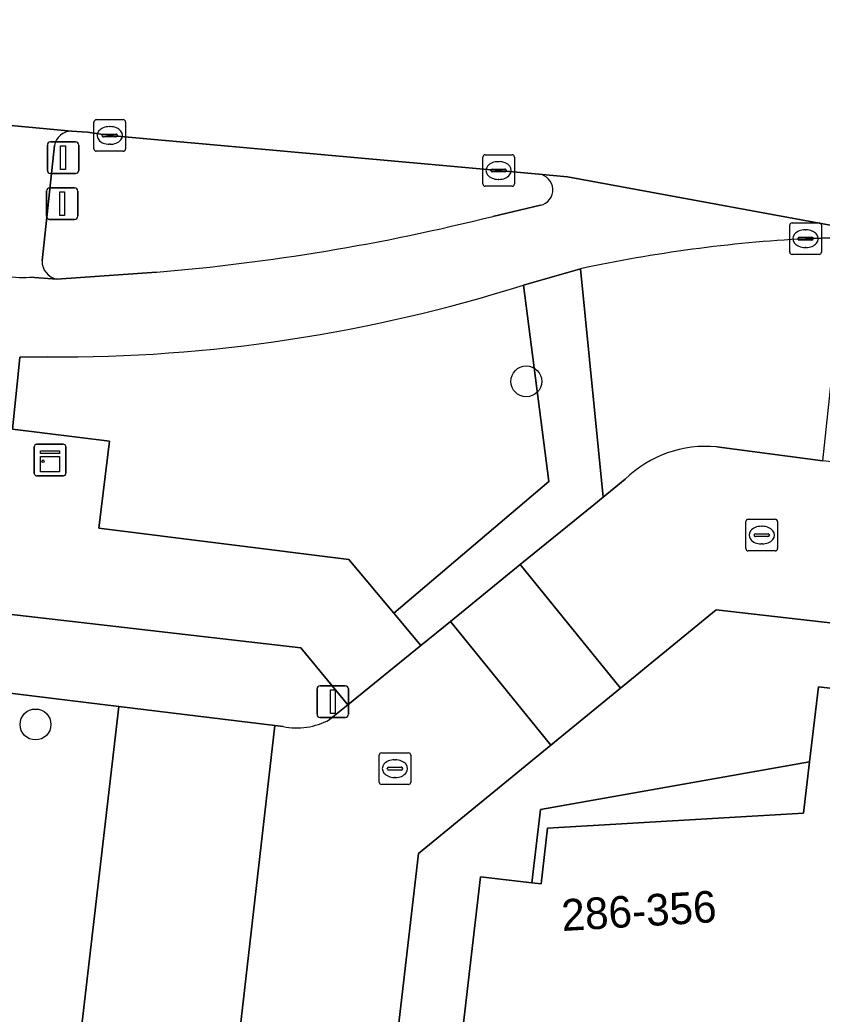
# Model space of a CAD drawing. Extents: x 161241 to 161758, y 384138 to 384885.
# Drawn here: x 161314.29 to 161339.66, y 384634.04 to 384665.48 of the extents above; entities that cross this region are included whole.
import ezdxf

# ---------------------------------------------------------------- set-up
doc = ezdxf.new("R2010")
doc.units = 0
for name, color, linetype in [('IMGEO_Berm_groen', 7, 'Continuous'), ('IMGEO_Boom', 7, 'Continuous'), ('IMGEO_Fietspad_gesloten', 7, 'Continuous'), ('IMGEO_Groenvoorziening', 7, 'Continuous'), ('IMGEO_Kast', 7, 'Continuous'), ('IMGEO_Kolk', 7, 'Continuous'), ('IMGEO_Lichtmast', 7, 'Continuous'), ('IMGEO_Pand', 7, 'Continuous'), ('IMGEO_Pand_nummerreeks', 7, 'Continuous'), ('IMGEO_Parkeervlak_open', 7, 'Continuous'), ('IMGEO_Rijbaan_lokaal_gesloten', 7, 'Continuous'), ('IMGEO_Rijbaan_lokaal_open', 7, 'Continuous'), ('IMGEO_Verkeerseiland_groen', 7, 'Continuous'), ('IMGEO_Verkeersregelinstallatiepaal', 7, 'Continuous'), ('IMGEO_Voetpad_open', 7, 'Continuous')]:
    doc.layers.add(name, color=color, linetype=linetype)

msp = doc.modelspace()

# ---------------------------------------------------------------- linework, layer by layer
at = {"layer": 'IMGEO_Berm_groen'}
msp.add_lwpolyline([(161317.42, 384643.764), (161313.102, 384644.288), (161311.853, 384633.403), (161306.662, 384590.383), (161306.617, 384590.006), (161305.615, 384582.107), (161305.801, 384581.86), (161306.154, 384581.41), (161310.101, 384581.143), (161313.138, 384607.039)], close=True, dxfattribs=at)
at = {"layer": 'IMGEO_Boom'}
for centre in [(161330.304, 384654.048), (161314.782, 384643.197)]:
    msp.add_circle(centre, 0.489, dxfattribs=at)
at = {"layer": 'IMGEO_Fietspad_gesloten'}
for points in [[(161339.137, 384658.561), (161340.422, 384658.612), (161342.034, 384658.595), (161331.604, 384660.522), (161330.706, 384660.606)], [(161330.753, 384659.617), (161329.243, 384659.266)], [(161318.614, 384657.503), (161315.455, 384657.281), (161314.602, 384657.343)], [(161330.216, 384657.094), (161332.017, 384657.612)], [(161314.284, 384654.811), (161315.176, 384654.821)]]:
    msp.add_lwpolyline(points, dxfattribs=at)
for centre, radius, start, end in [((161330.64, 384660.107), 0.503, 283.006, 82.4356), ((161314.363, 384659.454), 2.124, 178.7758, 276.4695), ((161313.104, 384723.647), 66.373, 274.76227, 284.07321), ((161341.683, 384612.276), 46.355, 93.1484, 102.0356), ((161315.497, 384703.594), 48.774, 269.6232, 287.5649)]:
    msp.add_arc(centre, radius, start, end, dxfattribs=at)
at = {"layer": 'IMGEO_Groenvoorziening'}
for points in [[(161348.386, 384658.172), (161342.034, 384658.595), (161340.422, 384658.612), (161339.137, 384658.561)], [(161332.017, 384657.612), (161332.734, 384650.386), (161333.432, 384650.953)], [(161315.176, 384654.821), (161314.284, 384654.811), (161314.236, 384654.277), (161314.05, 384652.538), (161317.124, 384652.159), (161316.787, 384649.401), (161324.696, 384648.419), (161326.118, 384646.715), (161331.016, 384650.881), (161330.216, 384657.094)], [(161336.327, 384651.975), (161339.683, 384651.538), (161339.996, 384654.506), (161344.076, 384654.055), (161343.965, 384653.098), (161347.266, 384652.698), (161357.636, 384651.397), (161357.522, 384649.433), (161369.332, 384648.189), (161369.629, 384650.1), (161387.303, 384648.045), (161387.138, 384646.243), (161392.599, 384645.601)], [(161323.176, 384645.616), (161313.384, 384646.747), (161313.102, 384644.288), (161317.42, 384643.764), (161322.35, 384643.166), (161322.611, 384643.134)], [(161324.082, 384643.35), (161324.661, 384643.818), (161323.176, 384645.616)]]:
    msp.add_lwpolyline(points, dxfattribs=at)
for centre, radius, start, end in [((161341.683, 384612.276), 46.355, 93.1484, 102.0356), ((161315.497, 384703.594), 48.774, 269.6232, 287.5649), ((161335.978, 384648.352), 3.64, 84.4997, 134.3887), ((161323.053, 384645.241), 2.152, 258.1497, 298.5574)]:
    msp.add_arc(centre, radius, start, end, dxfattribs=at)
at = {"layer": 'IMGEO_Kast'}
for p, q in [((161314.743, 384651.135), (161314.743, 384651.976)), ((161314.743, 384651.976), (161314.743, 384651.135)), ((161314.818, 384652.06), (161315.659, 384652.06)), ((161315.659, 384652.06), (161314.818, 384652.06)), ((161315.743, 384651.985), (161315.743, 384651.144)), ((161315.743, 384651.144), (161315.743, 384651.985)), ((161315.668, 384651.06), (161314.827, 384651.06)), ((161314.827, 384651.06), (161315.668, 384651.06))]:
    msp.add_line(p, q, dxfattribs=at)
for points in [[(161314.938, 384651.85), (161315.538, 384651.85), (161315.538, 384651.765), (161314.938, 384651.765), (161314.938, 384651.85)], [(161314.938, 384651.675), (161315.538, 384651.675), (161315.538, 384651.186), (161314.938, 384651.186), (161314.938, 384651.675)]]:
    msp.add_lwpolyline(points, dxfattribs=at)
msp.add_circle((161315.022, 384651.524), 0.0377, dxfattribs=at)
for centre, start, end in [((161314.821, 384651.982), 92.4484, 184.2845), ((161314.821, 384651.982), 92.4484, 184.2845), ((161315.665, 384651.982), 2.4484, 94.2845), ((161315.665, 384651.982), 2.4484, 94.2845), ((161315.665, 384651.138), 272.4484, 4.2845), ((161315.665, 384651.138), 272.4484, 4.2845), ((161314.821, 384651.138), 182.4484, 274.2845), ((161314.821, 384651.138), 182.4484, 274.2845)]:
    msp.add_arc(centre, 0.0779, start, end, dxfattribs=at)
at = {"layer": 'IMGEO_Kolk'}
for p, q in [((161316.631, 384661.399), (161316.631, 384662.251)), ((161316.706, 384662.325), (161317.558, 384662.325)), ((161317.632, 384662.251), (161317.632, 384661.399)), ((161316.89, 384661.819), (161316.89, 384661.831)), ((161316.933, 384661.868), (161317.331, 384661.868)), ((161317.119, 384662.105), (161317.144, 384662.105)), ((161317.374, 384661.831), (161317.374, 384661.819)), ((161317.328, 384661.782), (161316.93, 384661.782)), ((161317.142, 384661.545), (161317.117, 384661.545)), ((161317.558, 384661.325), (161316.706, 384661.325)), ((161329.004, 384661.217), (161329.856, 384661.217)), ((161328.929, 384660.291), (161328.929, 384661.143)), ((161329.417, 384660.997), (161329.442, 384660.997)), ((161329.93, 384661.143), (161329.93, 384660.291)), ((161329.188, 384660.711), (161329.188, 384660.723)), ((161329.626, 384660.674), (161329.228, 384660.674)), ((161329.231, 384660.76), (161329.629, 384660.76)), ((161329.672, 384660.723), (161329.672, 384660.711)), ((161329.44, 384660.437), (161329.415, 384660.437)), ((161329.856, 384660.217), (161329.004, 384660.217)), ((161338.711, 384659.061), (161339.563, 384659.061)), ((161338.636, 384658.135), (161338.636, 384658.987)), ((161339.124, 384658.841), (161339.149, 384658.841)), ((161339.637, 384658.987), (161339.637, 384658.135)), ((161338.895, 384658.555), (161338.895, 384658.567)), ((161339.333, 384658.518), (161338.935, 384658.518)), ((161338.938, 384658.604), (161339.336, 384658.604)), ((161339.379, 384658.567), (161339.379, 384658.555)), ((161339.563, 384658.061), (161338.711, 384658.061)), ((161339.147, 384658.281), (161339.122, 384658.281)), ((161337.25, 384648.76), (161337.25, 384649.612)), ((161337.325, 384649.686), (161338.177, 384649.686)), ((161338.251, 384649.612), (161338.251, 384648.76)), ((161337.738, 384649.466), (161337.763, 384649.466)), ((161337.509, 384649.18), (161337.509, 384649.192)), ((161337.947, 384649.143), (161337.549, 384649.143)), ((161337.552, 384649.229), (161337.95, 384649.229)), ((161337.993, 384649.192), (161337.993, 384649.18)), ((161338.177, 384648.686), (161337.325, 384648.686)), ((161337.761, 384648.906), (161337.736, 384648.906)), ((161325.65, 384641.374), (161325.65, 384642.226)), ((161325.725, 384642.3), (161326.577, 384642.3)), ((161326.138, 384642.08), (161326.163, 384642.08)), ((161326.651, 384642.226), (161326.651, 384641.374)), ((161325.909, 384641.794), (161325.909, 384641.806)), ((161326.347, 384641.757), (161325.949, 384641.757)), ((161325.952, 384641.843), (161326.35, 384641.843)), ((161326.393, 384641.806), (161326.393, 384641.794)), ((161326.161, 384641.52), (161326.136, 384641.52)), ((161326.577, 384641.3), (161325.725, 384641.3))]:
    msp.add_line(p, q, dxfattribs=at)
for points in [[(161316.631, 384661.399), (161316.631, 384662.251)], [(161316.706, 384662.325), (161317.558, 384662.325)], [(161317.632, 384662.251), (161317.632, 384661.399)], [(161317.558, 384661.325), (161316.706, 384661.325)], [(161329.004, 384661.217), (161329.856, 384661.217)], [(161328.929, 384660.291), (161328.929, 384661.143)], [(161329.93, 384661.143), (161329.93, 384660.291)], [(161329.856, 384660.217), (161329.004, 384660.217)], [(161338.711, 384659.061), (161339.563, 384659.061)], [(161338.636, 384658.135), (161338.636, 384658.987)], [(161339.637, 384658.987), (161339.637, 384658.135)], [(161339.563, 384658.061), (161338.711, 384658.061)], [(161337.25, 384648.76), (161337.25, 384649.612)], [(161337.325, 384649.686), (161338.177, 384649.686)], [(161338.251, 384649.612), (161338.251, 384648.76)], [(161338.177, 384648.686), (161337.325, 384648.686)], [(161325.65, 384641.374), (161325.65, 384642.226)], [(161325.725, 384642.3), (161326.577, 384642.3)], [(161326.651, 384642.226), (161326.651, 384641.374)], [(161326.577, 384641.3), (161325.725, 384641.3)]]:
    msp.add_lwpolyline(points, dxfattribs=at)
for centre, radius, start, end in [((161316.708, 384662.249), 0.0765, 91.552, 178.448), ((161316.708, 384662.249), 0.0765, 91.552, 178.448), ((161317.556, 384662.249), 0.0765, 1.552, 88.448), ((161317.556, 384662.249), 0.0765, 1.552, 88.448), ((161316.93, 384661.828), 0.0403, 85.8775, 175.7526), ((161317.335, 384661.83), 0.0386, 1.7309, 96.639), ((161316.927, 384661.818), 0.0366, 178.938, 274.7102), ((161317.331, 384661.825), 0.043, 264.8664, 352.4533), ((161316.708, 384661.401), 0.0765, 181.552, 268.448), ((161316.708, 384661.401), 0.0765, 181.552, 268.448), ((161317.556, 384661.401), 0.0765, 271.552, 358.448), ((161317.556, 384661.401), 0.0765, 271.552, 358.448), ((161329.006, 384661.141), 0.0765, 91.552, 178.448), ((161329.006, 384661.141), 0.0765, 91.552, 178.448), ((161329.854, 384661.141), 0.0765, 1.552, 88.448), ((161329.854, 384661.141), 0.0765, 1.552, 88.448), ((161329.228, 384660.72), 0.0403, 85.8775, 175.7526), ((161329.225, 384660.71), 0.0366, 178.938, 274.7102), ((161329.629, 384660.717), 0.043, 264.8664, 352.4533), ((161329.633, 384660.722), 0.0386, 1.7309, 96.639), ((161329.006, 384660.293), 0.0765, 181.552, 268.448), ((161329.006, 384660.293), 0.0765, 181.552, 268.448), ((161329.854, 384660.293), 0.0765, 271.552, 358.448), ((161329.854, 384660.293), 0.0765, 271.552, 358.448), ((161338.713, 384658.985), 0.0765, 91.552, 178.448), ((161338.713, 384658.985), 0.0765, 91.552, 178.448), ((161339.561, 384658.985), 0.0765, 1.552, 88.448), ((161339.561, 384658.985), 0.0765, 1.552, 88.448), ((161338.935, 384658.564), 0.0403, 85.8775, 175.7526), ((161338.932, 384658.554), 0.0366, 178.938, 274.7102), ((161339.336, 384658.561), 0.043, 264.8664, 352.4533), ((161339.34, 384658.566), 0.0386, 1.7309, 96.639), ((161338.713, 384658.137), 0.0765, 181.552, 268.448), ((161338.713, 384658.137), 0.0765, 181.552, 268.448), ((161339.561, 384658.137), 0.0765, 271.552, 358.448), ((161339.561, 384658.137), 0.0765, 271.552, 358.448), ((161337.327, 384649.61), 0.0765, 91.552, 178.448), ((161337.327, 384649.61), 0.0765, 91.552, 178.448), ((161338.175, 384649.61), 0.0765, 1.552, 88.448), ((161338.175, 384649.61), 0.0765, 1.552, 88.448), ((161337.549, 384649.189), 0.0403, 85.8775, 175.7526), ((161337.546, 384649.179), 0.0366, 178.938, 274.7102), ((161337.95, 384649.186), 0.043, 264.8664, 352.4533), ((161337.954, 384649.191), 0.0386, 1.7309, 96.639), ((161337.327, 384648.762), 0.0765, 181.552, 268.448), ((161337.327, 384648.762), 0.0765, 181.552, 268.448), ((161338.175, 384648.762), 0.0765, 271.552, 358.448), ((161338.175, 384648.762), 0.0765, 271.552, 358.448), ((161325.727, 384642.224), 0.0765, 91.552, 178.448), ((161325.727, 384642.224), 0.0765, 91.552, 178.448), ((161326.575, 384642.224), 0.0765, 1.552, 88.448), ((161326.575, 384642.224), 0.0765, 1.552, 88.448), ((161325.949, 384641.803), 0.0403, 85.8775, 175.7526), ((161325.946, 384641.793), 0.0366, 178.938, 274.7102), ((161326.35, 384641.8), 0.043, 264.8664, 352.4533), ((161326.354, 384641.805), 0.0386, 1.7309, 96.639), ((161325.727, 384641.376), 0.0765, 181.552, 268.448), ((161325.727, 384641.376), 0.0765, 181.552, 268.448), ((161326.575, 384641.376), 0.0765, 271.552, 358.448), ((161326.575, 384641.376), 0.0765, 271.552, 358.448)]:
    msp.add_arc(centre, radius, start, end, dxfattribs=at)
for centre, major_axis, ratio, start_param, end_param in [((161317.118, 384661.825), (-0.387, 0.002), 0.722429, 4.712389, 7.853982), ((161317.143, 384661.825), (-0.39, 0.002), 0.717154, 1.570796, 4.712389), ((161329.416, 384660.717), (-0.387, 0.002), 0.722429, 4.712389, 7.853982), ((161329.441, 384660.717), (-0.39, 0.002), 0.717154, 1.570796, 4.712389), ((161339.123, 384658.561), (-0.387, 0.002), 0.722429, 4.712389, 7.853982), ((161339.148, 384658.561), (-0.39, 0.002), 0.717154, 1.570796, 4.712389), ((161337.737, 384649.186), (-0.387, 0.002), 0.722429, 4.712389, 7.853982), ((161337.762, 384649.186), (-0.39, 0.002), 0.717154, 1.570796, 4.712389), ((161326.137, 384641.8), (-0.387, 0.002), 0.722429, 4.712389, 7.853982), ((161326.162, 384641.8), (-0.39, 0.002), 0.717154, 1.570796, 4.712389)]:
    msp.add_ellipse(centre, major_axis=major_axis, ratio=ratio, start_param=start_param, end_param=end_param, dxfattribs=at)
at = {"layer": 'IMGEO_Lichtmast'}
for p, q in [((161315.128, 384659.268), (161315.128, 384660.068)), ((161315.128, 384660.068), (161315.128, 384659.268)), ((161315.228, 384660.168), (161316.018, 384660.168)), ((161316.018, 384660.168), (161315.228, 384660.168)), ((161316.118, 384660.068), (161316.118, 384659.268)), ((161316.118, 384659.268), (161316.118, 384660.068)), ((161316.018, 384659.168), (161315.228, 384659.168)), ((161315.228, 384659.168), (161316.018, 384659.168)), ((161323.687, 384643.521), (161323.687, 384644.321)), ((161323.687, 384644.321), (161323.687, 384643.521)), ((161323.787, 384644.421), (161324.577, 384644.421)), ((161324.577, 384644.421), (161323.787, 384644.421)), ((161324.677, 384644.321), (161324.677, 384643.521)), ((161324.677, 384643.521), (161324.677, 384644.321)), ((161324.577, 384643.421), (161323.787, 384643.421)), ((161323.787, 384643.421), (161324.577, 384643.421))]:
    msp.add_line(p, q, dxfattribs=at)
for points in [[(161315.548, 384660.043), (161315.698, 384660.043), (161315.698, 384659.293), (161315.548, 384659.293), (161315.548, 384660.043)], [(161324.107, 384644.296), (161324.257, 384644.296), (161324.257, 384643.546), (161324.107, 384643.546), (161324.107, 384644.296)]]:
    msp.add_lwpolyline(points, dxfattribs=at)
for centre, start, end in [((161315.228, 384660.068), 90, 180), ((161315.228, 384660.068), 90, 180), ((161316.018, 384660.068), 0, 90), ((161316.018, 384660.068), 360, 90), ((161315.228, 384659.268), 180, 270), ((161315.228, 384659.268), 180, 270), ((161316.018, 384659.268), 270, 0), ((161316.018, 384659.268), 270, 0), ((161323.787, 384644.321), 90, 180), ((161323.787, 384644.321), 90, 180), ((161324.577, 384644.321), 0, 90), ((161324.577, 384644.321), 360, 90), ((161323.787, 384643.521), 180, 270), ((161323.787, 384643.521), 180, 270), ((161324.577, 384643.521), 270, 0), ((161324.577, 384643.521), 270, 0)]:
    msp.add_arc(centre, 0.1, start, end, dxfattribs=at)
at = {"layer": 'IMGEO_Pand'}
msp.add_lwpolyline([(161337.879, 384631.605), (161338.47, 384631.536), (161341.28, 384633.76), (161341.346, 384634.326), (161384.492, 384629.298), (161385.31, 384636.318), (161385.625, 384639.018), (161339.541, 384644.388), (161339.265, 384642.015), (161339.076, 384640.396), (161330.977, 384639.922), (161330.77, 384638.153), (161330.482, 384638.186), (161328.853, 384638.376), (161320.416, 384565.812), (161317.825, 384566.114), (161317.518, 384563.483), (161320.568, 384563.129), (161329.206, 384562.128), (161329.778, 384567.03), (161330.356, 384566.963)], close=True, dxfattribs=at)
at = {"layer": 'IMGEO_Parkeervlak_open'}
msp.add_lwpolyline([(161314.949, 384579.775), (161317.018, 384597.356), (161318.274, 384607.977), (161319.519, 384618.4), (161322.35, 384643.166), (161317.42, 384643.764), (161313.138, 384607.039), (161310.101, 384581.143), (161314.056, 384580.875)], dxfattribs=at)
at = {"layer": 'IMGEO_Rijbaan_lokaal_gesloten'}
msp.add_lwpolyline([(161323.48, 384667.563), (161318.312, 384668.164), (161316.684, 384668.354), (161316.605, 384668.365), (161313.457, 384668.737), (161313.067, 384668.785), (161312.456, 384662.258), (161313.093, 384662.221), (161315.925, 384661.958), (161316.424, 384661.932), (161317.132, 384661.825), (161329.43, 384660.717), (161330.706, 384660.606), (161331.604, 384660.522), (161342.034, 384658.595), (161348.386, 384658.172), (161389.854, 384653.313), (161390.409, 384653.248)], dxfattribs=at)
at = {"layer": 'IMGEO_Rijbaan_lokaal_open'}
for points in [[(161369.332, 384648.189), (161357.522, 384649.433), (161344.062, 384651.054), (161339.683, 384651.538), (161336.327, 384651.975)], [(161333.432, 384650.953), (161332.734, 384650.386), (161332.439, 384650.147), (161330.11, 384648.258), (161333.288, 384644.347), (161336.314, 384646.823), (161366.853, 384643.333), (161388.946, 384640.893), (161392.052, 384640.525), (161392.602, 384640.347)], [(161324.303, 384616.759), (161326.899, 384639.121), (161331.082, 384642.543), (161327.905, 384646.452), (161326.973, 384645.69), (161324.661, 384643.818), (161324.082, 384643.35)], [(161322.611, 384643.134), (161322.35, 384643.166), (161319.519, 384618.4), (161318.274, 384607.977), (161317.018, 384597.356), (161314.949, 384579.775), (161314.857, 384578.648)]]:
    msp.add_lwpolyline(points, dxfattribs=at)
msp.add_lwpolyline([(161330.11, 384648.258), (161327.905, 384646.452), (161331.082, 384642.543), (161333.288, 384644.347)], close=True, dxfattribs=at)
for centre, radius, start, end in [((161335.978, 384648.352), 3.64, 84.4997, 134.3887), ((161323.053, 384645.241), 2.152, 258.1497, 298.5574)]:
    msp.add_arc(centre, radius, start, end, dxfattribs=at)
at = {"layer": 'IMGEO_Verkeerseiland_groen'}
for points in [[(161330.706, 384660.606), (161329.43, 384660.717), (161317.132, 384661.825), (161316.424, 384661.932), (161315.925, 384661.958)], [(161315.38, 384661.504), (161314.989, 384657.864)], [(161329.243, 384659.266), (161330.753, 384659.617)], [(161315.455, 384657.281), (161318.614, 384657.503)]]:
    msp.add_lwpolyline(points, dxfattribs=at)
for centre, radius, start, end in [((161315.917, 384661.414), 0.544, 89.1479, 170.4425), ((161330.64, 384660.107), 0.503, 283.006, 82.4356), ((161313.104, 384723.647), 66.373, 274.76227, 284.07321), ((161315.567, 384657.848), 0.578, 178.4641, 258.8076)]:
    msp.add_arc(centre, radius, start, end, dxfattribs=at)
at = {"layer": 'IMGEO_Verkeersregelinstallatiepaal'}
for p, q in [((161315.158, 384660.72), (161315.158, 384661.52)), ((161315.158, 384661.52), (161315.158, 384660.72)), ((161315.258, 384661.62), (161316.048, 384661.62)), ((161316.048, 384661.62), (161315.258, 384661.62)), ((161316.148, 384661.52), (161316.148, 384660.72)), ((161316.148, 384660.72), (161316.148, 384661.52)), ((161316.048, 384660.62), (161315.258, 384660.62)), ((161315.258, 384660.62), (161316.048, 384660.62))]:
    msp.add_line(p, q, dxfattribs=at)
msp.add_lwpolyline([(161315.578, 384661.495), (161315.728, 384661.495), (161315.728, 384660.745), (161315.578, 384660.745), (161315.578, 384661.495)], dxfattribs=at)
for centre, start, end in [((161315.258, 384661.52), 90, 180), ((161315.258, 384661.52), 90, 180), ((161316.048, 384661.52), 0, 90), ((161316.048, 384661.52), 360, 90), ((161315.258, 384660.72), 180, 270), ((161315.258, 384660.72), 180, 270), ((161316.048, 384660.72), 270, 0), ((161316.048, 384660.72), 270, 0)]:
    msp.add_arc(centre, 0.1, start, end, dxfattribs=at)
at = {"layer": 'IMGEO_Voetpad_open'}
for points in [[(161315.925, 384661.958), (161313.093, 384662.221), (161312.456, 384662.258), (161312.239, 384659.499)], [(161314.989, 384657.864), (161315.38, 384661.504)], [(161314.602, 384657.343), (161315.455, 384657.281)], [(161303.794, 384567.742), (161305.062, 384577.742), (161305.615, 384582.107), (161306.617, 384590.006), (161306.662, 384590.383), (161311.853, 384633.403), (161313.102, 384644.288), (161313.384, 384646.747), (161323.176, 384645.616), (161324.661, 384643.818), (161326.973, 384645.69), (161326.118, 384646.715), (161324.696, 384648.419), (161316.787, 384649.401), (161317.124, 384652.159), (161314.05, 384652.538), (161314.236, 384654.277), (161314.284, 384654.811)], [(161366.853, 384643.333), (161336.314, 384646.823), (161333.288, 384644.347), (161331.082, 384642.543), (161326.899, 384639.121), (161324.303, 384616.759), (161323.425, 384609.052), (161321.313, 384590.613), (161319.366, 384573.967), (161313.194, 384569.245), (161309.149, 384533.964), (161307.548, 384520.344), (161306.995, 384515.642), (161305.156, 384500), (161304.927, 384498.052), (161301.344, 384467.341), (161306.178, 384461.35), (161304.65, 384447.935)], [(161320.416, 384565.812), (161328.853, 384638.376), (161330.482, 384638.186), (161330.754, 384640.511), (161339.265, 384642.015), (161339.541, 384644.388), (161385.625, 384639.018)]]:
    msp.add_lwpolyline(points, dxfattribs=at)
for points in [[(161332.017, 384657.612), (161330.216, 384657.094), (161331.016, 384650.881), (161326.118, 384646.715), (161326.973, 384645.69), (161327.905, 384646.452), (161330.11, 384648.258), (161332.439, 384650.147), (161332.734, 384650.386)], [(161330.482, 384638.186), (161330.77, 384638.153), (161330.977, 384639.922), (161339.076, 384640.396), (161339.265, 384642.015), (161330.754, 384640.511)]]:
    msp.add_lwpolyline(points, close=True, dxfattribs=at)
for centre, radius, start, end in [((161315.917, 384661.414), 0.544, 89.1479, 170.4425), ((161314.363, 384659.454), 2.124, 178.7758, 276.4695), ((161315.567, 384657.848), 0.578, 178.4641, 258.8076)]:
    msp.add_arc(centre, radius, start, end, dxfattribs=at)

# ---------------------------------------------------------------- texts
at = {"layer": 'IMGEO_Pand_nummerreeks'}
msp.add_text('286-356', height=1, rotation=3.3518, dxfattribs=at).set_placement((161331.445, 384636.663))

doc.saveas('drawing.dxf')
